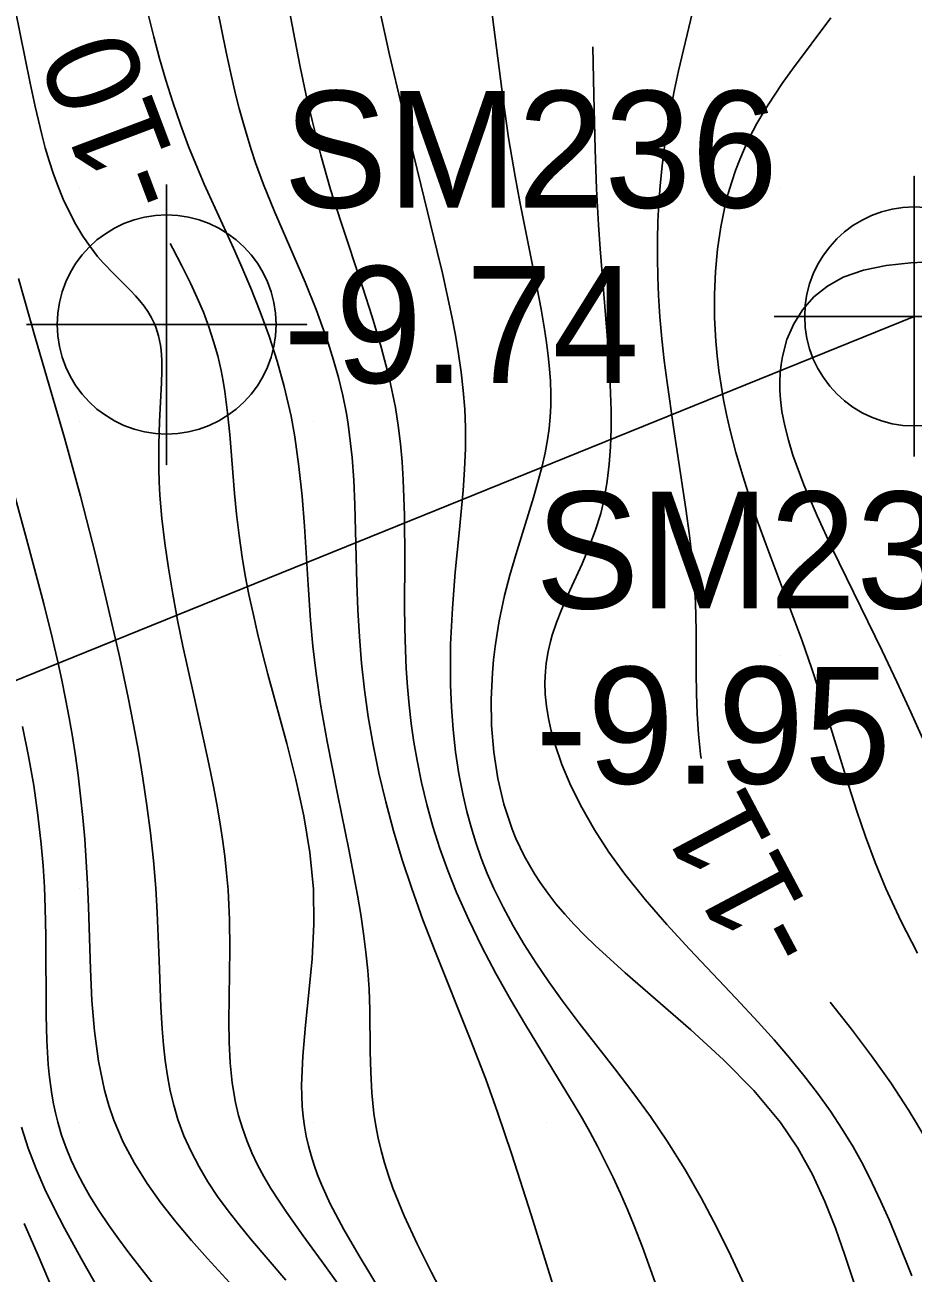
# Model space of a CAD drawing. Extents: x 2602990 to 2605851, y 618069 to 619180.
# Drawn here: x 2604128.82 to 2604147.84, y 618716.78 to 618743.49 of the extents above; entities that cross this region are included whole.
import ezdxf

# ---------------------------------------------------------------- set-up
doc = ezdxf.new("R2010")
doc.units = 0
for name, color, linetype in [('Default', 7, 'Continuous'), ('DTM Contours Major', 7, 'Continuous'), ('DTM Contours Major Text', 7, 'Continuous'), ('DTM Contours Minor', 7, 'Continuous'), ('DTM Contours Minor Text', 7, 'Continuous'), ('Exist DTM Regular Point Underwater CELL', 7, 'Continuous'), ('Exist DTM Regular Point Underwater Cogo Elevation', 7, 'Continuous'), ('Exist DTM Regular Point Underwater Cogo Number', 7, 'Continuous'), ('Exist DTM Scan Elevation Point', 7, 'Continuous'), ('Exist Structure Major Deck Tunnel Box Culvert', 7, 'Continuous'), ('Exist Structure Major Deck Tunnel Box Culvert Cogo Point CELL', 7, 'Continuous')]:
    doc.layers.add(name, color=color, linetype=linetype)

# ---------------------------------------------------------------- blocks, each defined once
blk = doc.blocks.new('POINT_DISPLAY')
at = {"layer": 'Default'}
blk.add_line((0, 0), (0, 0), dxfattribs=at)
blk = doc.blocks.new('EXIST STRUCTURE MAJOR DECK TUNNEL BOX CULVERT COGO POINT')
at = {"layer": 'Exist Structure Major Deck Tunnel Box Culvert Cogo Point CELL'}
blk.add_lwpolyline([(-0.06, 0), (0.06, 0), (0, 0), (0, 0.06), (0, -0.06)], dxfattribs=at)
blk.add_circle((0, 0), 0.04688, dxfattribs=at)

msp = doc.modelspace()

# ---------------------------------------------------------------- linework, layer by layer
at = {"layer": 'DTM Contours Major'}
msp.add_lwpolyline([(2604131.931, 618738.812), (2604131.988, 618738.707), (2604132.186, 618738.333), (2604132.37, 618737.962), (2604132.514, 618737.65), (2604132.644, 618737.338), (2604132.76, 618737.027), (2604132.863, 618736.716), (2604132.951, 618736.404), (2604133.025, 618736.09), (2604133.068, 618735.868), (2604133.105, 618735.645), (2604133.163, 618735.19), (2604133.209, 618734.722), (2604133.312, 618733.464), (2604133.355, 618733.02), (2604133.409, 618732.564), (2604133.475, 618732.095), (2604133.542, 618731.702), (2604133.62, 618731.301), (2604133.708, 618730.89), (2604133.805, 618730.469), (2604133.912, 618730.038), (2604134.027, 618729.597), (2604134.431, 618728.11), (2604134.626, 618727.34), (2604134.796, 618726.56), (2604134.926, 618725.778), (2604135, 618725), (2604135.01, 618724.243), (2604134.971, 618723.501), (2604134.905, 618722.78), (2604134.832, 618722.085), (2604134.772, 618721.422), (2604134.747, 618720.795), (2604134.75, 618720.568), (2604134.762, 618720.347), (2604134.782, 618720.13), (2604134.81, 618719.918), (2604134.847, 618719.708), (2604134.893, 618719.502), (2604134.95, 618719.293), (2604135.015, 618719.087), (2604135.089, 618718.881), (2604135.172, 618718.674), (2604135.264, 618718.467), (2604135.363, 618718.259), (2604135.651, 618717.71), (2604135.978, 618717.146), (2604136.69, 618715.978)], dxfattribs=at)
at = {"layer": 'DTM Contours Minor'}
for points in [[(2604138.778, 618744.111), (2604139.061, 618741.892), (2604139.181, 618741.071), (2604139.319, 618740.246), (2604139.42, 618739.706), (2604139.795, 618737.846), (2604139.878, 618737.405), (2604139.951, 618736.979), (2604139.994, 618736.689), (2604140.03, 618736.407), (2604140.058, 618736.131), (2604140.077, 618735.861), (2604140.086, 618735.596), (2604140.084, 618735.336), (2604140.072, 618735.092), (2604140.049, 618734.849), (2604140.016, 618734.607), (2604139.964, 618734.329), (2604139.899, 618734.046), (2604139.823, 618733.757), (2604139.711, 618733.374), (2604139.332, 618732.148), (2604139.209, 618731.716), (2604139.096, 618731.275), (2604139.035, 618731.007), (2604138.981, 618730.737), (2604138.933, 618730.463), (2604138.893, 618730.185), (2604138.859, 618729.904), (2604138.834, 618729.62), (2604138.808, 618729.06), (2604138.817, 618728.493), (2604138.864, 618727.925), (2604138.951, 618727.363), (2604139.081, 618726.811), (2604139.258, 618726.277), (2604139.338, 618726.08), (2604139.426, 618725.886), (2604139.521, 618725.695), (2604139.625, 618725.506), (2604139.737, 618725.32), (2604139.857, 618725.135), (2604140.019, 618724.908), (2604140.195, 618724.682), (2604140.385, 618724.458), (2604140.588, 618724.234), (2604140.804, 618724.01), (2604141.033, 618723.785), (2604141.675, 618723.199), (2604143.081, 618721.98), (2604143.78, 618721.342), (2604144.43, 618720.683), (2604145, 618720), (2604145.372, 618719.447), (2604145.686, 618718.883), (2604145.951, 618718.311), (2604146.179, 618717.737), (2604146.382, 618717.163), (2604146.879, 618715.666)], [(2604128.614, 618743.829), (2604128.932, 618742.242), (2604129.039, 618741.742), (2604129.183, 618741.142), (2604129.259, 618740.857), (2604129.34, 618740.582), (2604129.426, 618740.318), (2604129.518, 618740.065), (2604129.642, 618739.763), (2604129.775, 618739.48), (2604129.916, 618739.215), (2604130.064, 618738.969), (2604130.219, 618738.743), (2604130.379, 618738.536), (2604130.499, 618738.398), (2604130.739, 618738.147), (2604131.085, 618737.803), (2604131.188, 618737.693), (2604131.284, 618737.582), (2604131.374, 618737.469), (2604131.455, 618737.353), (2604131.528, 618737.232), (2604131.591, 618737.105), (2604131.626, 618737.017), (2604131.658, 618736.927), (2604131.685, 618736.833), (2604131.725, 618736.635), (2604131.738, 618736.531), (2604131.753, 618736.313), (2604131.756, 618736.08), (2604131.748, 618735.832), (2604131.703, 618735.003), (2604131.688, 618734.512), (2604131.69, 618733.986), (2604131.7, 618733.711), (2604131.715, 618733.427), (2604131.758, 618732.923), (2604131.819, 618732.399), (2604131.897, 618731.86), (2604131.988, 618731.309), (2604132.092, 618730.752), (2604132.205, 618730.192), (2604132.43, 618729.172), (2604132.656, 618728.168), (2604132.764, 618727.676), (2604132.863, 618727.191), (2604132.935, 618726.811), (2604132.999, 618726.436), (2604133.055, 618726.065), (2604133.103, 618725.699), (2604133.142, 618725.336), (2604133.172, 618724.977), (2604133.19, 618724.658), (2604133.202, 618724.34), (2604133.209, 618723.709), (2604133.192, 618722.167), (2604133.199, 618721.717), (2604133.22, 618721.276), (2604133.263, 618720.845), (2604133.332, 618720.427), (2604133.398, 618720.149), (2604133.48, 618719.877), (2604133.575, 618719.611), (2604133.685, 618719.35), (2604133.807, 618719.094), (2604133.942, 618718.841), (2604134.092, 618718.586), (2604134.253, 618718.334), (2604134.423, 618718.081), (2604134.785, 618717.572), (2604135.244, 618716.941), (2604135.516, 618716.559)], [(2604131.441, 618743.806), (2604131.581, 618743.234), (2604131.705, 618742.771), (2604131.841, 618742.304), (2604131.99, 618741.833), (2604132.152, 618741.361), (2604132.327, 618740.89), (2604132.516, 618740.421), (2604132.663, 618740.08), (2604132.972, 618739.398), (2604133.29, 618738.708), (2604133.447, 618738.357), (2604133.659, 618737.857), (2604133.861, 618737.347), (2604134.05, 618736.825), (2604134.222, 618736.294), (2604134.374, 618735.753), (2604134.521, 618735.115), (2604134.603, 618734.67), (2604134.692, 618734.039), (2604134.758, 618733.402), (2604134.808, 618732.764), (2604134.885, 618731.504), (2604134.938, 618730.75), (2604134.99, 618730.19), (2604135.058, 618729.61), (2604135.155, 618728.949), (2604135.294, 618728.156), (2604135.522, 618726.999), (2604135.757, 618725.845), (2604135.868, 618725.278), (2604135.944, 618724.862), (2604136.013, 618724.452), (2604136.073, 618724.047), (2604136.124, 618723.647), (2604136.164, 618723.25), (2604136.192, 618722.856), (2604136.208, 618722.407), (2604136.218, 618721.517), (2604136.228, 618721.074), (2604136.252, 618720.631), (2604136.298, 618720.189), (2604136.339, 618719.927), (2604136.39, 618719.664), (2604136.452, 618719.399), (2604136.525, 618719.133), (2604136.609, 618718.864), (2604136.705, 618718.592), (2604136.943, 618718.005), (2604137.222, 618717.403), (2604137.53, 618716.789), (2604138.184, 618715.532)], [(2604132.943, 618743.854), (2604133.131, 618742.906), (2604133.231, 618742.449), (2604133.335, 618742.006), (2604133.414, 618741.698), (2604133.495, 618741.397), (2604133.581, 618741.105), (2604133.67, 618740.819), (2604133.763, 618740.54), (2604133.935, 618740.071), (2604134.17, 618739.494), (2604134.821, 618737.984), (2604135.057, 618737.399), (2604135.19, 618737.045), (2604135.315, 618736.684), (2604135.432, 618736.317), (2604135.537, 618735.942), (2604135.63, 618735.56), (2604135.707, 618735.171), (2604135.745, 618734.942), (2604135.777, 618734.709), (2604135.828, 618734.234), (2604135.864, 618733.744), (2604135.888, 618733.215), (2604135.934, 618731.545), (2604135.955, 618730.97), (2604135.987, 618730.392), (2604136.032, 618729.827), (2604136.094, 618729.258), (2604136.175, 618728.683), (2604136.279, 618728.082), (2604136.405, 618727.473), (2604136.551, 618726.859), (2604136.717, 618726.242), (2604136.902, 618725.624), (2604137.105, 618725.008), (2604137.346, 618724.339), (2604137.599, 618723.679), (2604138.368, 618721.77), (2604138.693, 618720.926), (2604138.946, 618720.217), (2604139.249, 618719.316), (2604139.663, 618718.024), (2604140.355, 618715.8)], [(2604136.366, 618744.06), (2604136.633, 618742.849), (2604136.894, 618741.734), (2604137.3, 618740.076), (2604137.654, 618738.642), (2604137.764, 618738.174), (2604137.868, 618737.711), (2604137.964, 618737.252), (2604138.041, 618736.85), (2604138.108, 618736.452), (2604138.166, 618736.056), (2604138.211, 618735.662), (2604138.242, 618735.268), (2604138.259, 618734.875), (2604138.258, 618734.426), (2604138.239, 618733.976), (2604138.208, 618733.524), (2604138.121, 618732.618), (2604138.038, 618731.78), (2604137.977, 618731.009), (2604137.955, 618730.622), (2604137.94, 618730.234), (2604137.933, 618729.845), (2604137.937, 618729.366), (2604137.957, 618728.886), (2604137.993, 618728.407), (2604138.046, 618727.932), (2604138.116, 618727.461), (2604138.206, 618726.996), (2604138.285, 618726.656), (2604138.376, 618726.32), (2604138.479, 618725.988), (2604138.595, 618725.658), (2604138.723, 618725.331), (2604138.865, 618725.007), (2604139.062, 618724.605), (2604139.279, 618724.205), (2604139.515, 618723.807), (2604139.77, 618723.409), (2604140.042, 618723.01), (2604140.33, 618722.611), (2604140.693, 618722.128), (2604141.456, 618721.145), (2604141.839, 618720.642), (2604142.216, 618720.128), (2604142.578, 618719.601), (2604142.955, 618719.001), (2604143.307, 618718.388), (2604143.635, 618717.769), (2604143.939, 618717.148), (2604144.222, 618716.532)], [(2604134.489, 618743.786), (2604134.601, 618743.185), (2604134.718, 618742.592), (2604134.841, 618742.011), (2604134.971, 618741.443), (2604135.16, 618740.7), (2604135.369, 618739.969), (2604135.586, 618739.281), (2604136.052, 618737.881), (2604136.26, 618737.238), (2604136.453, 618736.591), (2604136.621, 618735.945), (2604136.756, 618735.303), (2604136.818, 618734.913), (2604136.865, 618734.525), (2604136.9, 618734.139), (2604136.925, 618733.755), (2604136.94, 618733.372), (2604136.949, 618732.989), (2604136.955, 618732.027), (2604136.954, 618731.065), (2604136.959, 618730.585), (2604136.972, 618730.106), (2604136.99, 618729.713), (2604137.017, 618729.321), (2604137.052, 618728.928), (2604137.097, 618728.535), (2604137.153, 618728.141), (2604137.221, 618727.746), (2604137.316, 618727.277), (2604137.43, 618726.807), (2604137.561, 618726.335), (2604137.711, 618725.863), (2604137.879, 618725.392), (2604138.066, 618724.921), (2604138.326, 618724.338), (2604138.609, 618723.759), (2604138.91, 618723.19), (2604139.224, 618722.631), (2604139.543, 618722.087), (2604140.23, 618720.961), (2604140.583, 618720.378), (2604140.753, 618720.089), (2604140.917, 618719.8), (2604141.092, 618719.476), (2604141.259, 618719.15), (2604141.42, 618718.819), (2604141.575, 618718.482), (2604141.724, 618718.14), (2604141.869, 618717.79), (2604142.048, 618717.329), (2604142.222, 618716.856), (2604142.391, 618716.373)], [(2604143.112, 618743.733), (2604142.817, 618742.507), (2604142.731, 618742.107), (2604142.652, 618741.703), (2604142.582, 618741.296), (2604142.521, 618740.884), (2604142.469, 618740.47), (2604142.427, 618740.051), (2604142.399, 618739.667), (2604142.379, 618739.28), (2604142.368, 618738.89), (2604142.366, 618738.497), (2604142.374, 618738.1), (2604142.391, 618737.698), (2604142.422, 618737.238), (2604142.464, 618736.774), (2604142.515, 618736.305), (2604142.575, 618735.833), (2604142.711, 618734.881), (2604142.979, 618733.132), (2604143.057, 618732.559), (2604143.12, 618731.997), (2604143.164, 618731.448), (2604143.18, 618731.135), (2604143.194, 618730.522), (2604143.199, 618729.625), (2604143.206, 618729.183), (2604143.221, 618728.744), (2604143.248, 618728.309), (2604143.291, 618727.879), (2604143.303, 618727.792)], [(2604146.084, 618743.637), (2604145.261, 618742.543), (2604145.056, 618742.256), (2604144.859, 618741.967), (2604144.673, 618741.675), (2604144.499, 618741.379), (2604144.34, 618741.078), (2604144.231, 618740.846), (2604144.131, 618740.611), (2604144.04, 618740.372), (2604143.958, 618740.129), (2604143.885, 618739.881), (2604143.82, 618739.628), (2604143.724, 618739.167), (2604143.654, 618738.693), (2604143.609, 618738.208), (2604143.588, 618737.717), (2604143.591, 618737.221), (2604143.618, 618736.724), (2604143.646, 618736.409), (2604143.684, 618736.093), (2604143.731, 618735.779), (2604143.786, 618735.465), (2604143.849, 618735.151), (2604143.921, 618734.837), (2604144.05, 618734.336), (2604144.195, 618733.836), (2604144.353, 618733.34), (2604144.52, 618732.848), (2604144.694, 618732.363), (2604145.464, 618730.307), (2604145.675, 618729.708), (2604145.962, 618728.835), (2604146.465, 618727.198), (2604146.636, 618726.663), (2604146.822, 618726.118), (2604147.028, 618725.566), (2604147.258, 618725.009), (2604147.58, 618724.316), (2604147.937, 618723.624)], [(2604140.983, 618743.021), (2604141.009, 618741.988), (2604141.035, 618740.82), (2604141.063, 618739.983), (2604141.103, 618739.212), (2604141.138, 618738.697), (2604141.282, 618736.936), (2604141.325, 618736.357), (2604141.358, 618735.79), (2604141.375, 618735.239), (2604141.375, 618734.843), (2604141.362, 618734.458), (2604141.336, 618734.085), (2604141.293, 618733.723), (2604141.232, 618733.373), (2604141.153, 618733.034), (2604141.037, 618732.662), (2604140.902, 618732.303), (2604140.754, 618731.956), (2604140.451, 618731.292), (2604140.311, 618730.971), (2604140.205, 618730.7), (2604140.114, 618730.43), (2604140.076, 618730.294), (2604140.025, 618730.076), (2604139.984, 618729.828), (2604139.968, 618729.659), (2604139.958, 618729.417), (2604139.966, 618729.167), (2604139.99, 618728.911), (2604140.032, 618728.648), (2604140.091, 618728.378), (2604140.168, 618728.1), (2604140.321, 618727.659), (2604140.515, 618727.203), (2604140.748, 618726.737), (2604141.02, 618726.264), (2604141.327, 618725.788), (2604141.67, 618725.313), (2604142.103, 618724.772), (2604142.569, 618724.237), (2604143.056, 618723.707), (2604144.046, 618722.663), (2604144.525, 618722.148), (2604144.868, 618721.766), (2604145.194, 618721.386), (2604145.505, 618721.006), (2604145.797, 618720.625), (2604146.072, 618720.242), (2604146.326, 618719.857), (2604146.557, 618719.475), (2604146.77, 618719.09), (2604146.968, 618718.702), (2604147.154, 618718.311), (2604147.329, 618717.917), (2604147.496, 618717.52), (2604147.818, 618716.716)], [(2604148.368, 618727.512), (2604147.793, 618728.78), (2604147.491, 618729.433), (2604147.178, 618730.093), (2604146.109, 618732.281), (2604145.785, 618732.979), (2604145.501, 618733.648), (2604145.27, 618734.28), (2604145.172, 618734.599), (2604145.094, 618734.906), (2604145.035, 618735.214), (2604145.003, 618735.472), (2604144.99, 618735.665), (2604144.987, 618735.854), (2604144.995, 618736.038), (2604145.014, 618736.218), (2604145.043, 618736.393), (2604145.14, 618736.753), (2604145.286, 618737.089), (2604145.479, 618737.395), (2604145.72, 618737.668), (2604146.009, 618737.9), (2604146.345, 618738.087), (2604146.78, 618738.24), (2604147.266, 618738.339), (2604147.792, 618738.398), (2604148.349, 618738.426)], [(2604128.687, 618738.065), (2604129.052, 618736.777), (2604129.668, 618734.654), (2604130.01, 618733.405), (2604130.332, 618732.155), (2604130.565, 618731.197), (2604130.852, 618729.943), (2604131.033, 618729.093), (2604131.148, 618728.511), (2604131.252, 618727.946), (2604131.349, 618727.37), (2604131.436, 618726.786), (2604131.513, 618726.197), (2604131.577, 618725.606), (2604131.626, 618725.016), (2604131.657, 618724.493), (2604131.697, 618723.466), (2604131.733, 618722.477), (2604131.762, 618722.003), (2604131.79, 618721.658), (2604131.828, 618721.323), (2604131.875, 618720.996), (2604131.935, 618720.678), (2604132.009, 618720.367), (2604132.099, 618720.065), (2604132.228, 618719.716), (2604132.38, 618719.378), (2604132.552, 618719.049), (2604132.743, 618718.729), (2604132.95, 618718.417), (2604133.172, 618718.112), (2604133.409, 618717.808), (2604133.655, 618717.509), (2604134.413, 618716.627)], [(2604128.536, 618733.664), (2604128.86, 618732.491), (2604129.226, 618731.102), (2604129.412, 618730.352), (2604129.527, 618729.859), (2604129.614, 618729.462), (2604129.695, 618729.063), (2604129.771, 618728.662), (2604129.841, 618728.258), (2604129.904, 618727.849), (2604129.962, 618727.434), (2604130.016, 618726.985), (2604130.063, 618726.527), (2604130.104, 618726.062), (2604130.138, 618725.588), (2604130.165, 618725.107), (2604130.186, 618724.617), (2604130.227, 618723.281), (2604130.258, 618722.612), (2604130.311, 618721.952), (2604130.396, 618721.309), (2604130.524, 618720.691), (2604130.617, 618720.364), (2604130.728, 618720.046), (2604130.93, 618719.577), (2604131.168, 618719.128), (2604131.438, 618718.695), (2604131.735, 618718.277), (2604132.053, 618717.872), (2604132.388, 618717.476), (2604132.736, 618717.088), (2604133.443, 618716.317)], [(2604128.771, 618728.474), (2604128.9, 618727.841), (2604129.011, 618727.209), (2604129.103, 618726.579), (2604129.174, 618725.955), (2604129.214, 618725.495), (2604129.242, 618725.038), (2604129.26, 618724.584), (2604129.271, 618723.997), (2604129.277, 618722.292), (2604129.291, 618721.755), (2604129.322, 618721.241), (2604129.343, 618721.024), (2604129.368, 618720.812), (2604129.399, 618720.605), (2604129.435, 618720.402), (2604129.478, 618720.203), (2604129.526, 618720.007), (2604129.609, 618719.73), (2604129.704, 618719.459), (2604129.813, 618719.194), (2604129.935, 618718.933), (2604130.068, 618718.677), (2604130.213, 618718.423), (2604130.405, 618718.116), (2604130.61, 618717.811), (2604130.826, 618717.509), (2604131.051, 618717.21), (2604132.189, 618715.75)], [(2604146.07, 618722.573), (2604146.522, 618721.997), (2604146.953, 618721.426), (2604147.366, 618720.846), (2604147.75, 618720.259), (2604147.918, 618719.982), (2604148.077, 618719.704), (2604148.229, 618719.424), (2604148.373, 618719.142), (2604148.511, 618718.858), (2604148.644, 618718.571), (2604148.873, 618718.041), (2604149.528, 618716.413)], [(2604128.749, 618719.897), (2604128.894, 618719.448), (2604129.063, 618719.007), (2604129.251, 618718.574), (2604129.455, 618718.151), (2604129.669, 618717.739), (2604130.027, 618717.09), (2604130.569, 618716.132)], [(2604128.809, 618717.841), (2604129.086, 618717.203), (2604129.348, 618716.582)]]:
    msp.add_lwpolyline(points, dxfattribs=at)
at = {"layer": 'Exist DTM Regular Point Underwater CELL'}
msp.add_lwpolyline([(2604131.857, 618740.077), (2604131.857, 618734.077), (2604131.857, 618737.077), (2604134.857, 618737.077), (2604128.857, 618737.077)], dxfattribs=at)
msp.add_circle((2604131.857, 618737.077), 2.344, dxfattribs=at)
at = {"layer": 'Exist Structure Major Deck Tunnel Box Culvert'}
msp.add_line((2604113.784, 618723.45), (2604147.866, 618737.251), dxfattribs=at)
msp.add_line((2604113.784, 618723.45), (2604147.866, 618737.251), dxfattribs=at)

# ---------------------------------------------------------------- block references
at = {"layer": 'Exist DTM Scan Elevation Point', "xscale": 1.3123333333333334, "yscale": 1.3123333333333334}
for p in [(2604130, 618740), (2604135, 618740), (2604140, 618740), (2604145, 618740), (2604130, 618735), (2604135, 618735), (2604140, 618735), (2604145, 618735), (2604130, 618730), (2604135, 618730), (2604140, 618730), (2604145, 618730), (2604130, 618725), (2604135, 618725), (2604140, 618725), (2604145, 618725), (2604130, 618720), (2604135, 618720), (2604140, 618720), (2604145, 618720)]:
    msp.add_blockref('POINT_DISPLAY', p, dxfattribs=at)
at = {"layer": 'Exist Structure Major Deck Tunnel Box Culvert Cogo Point CELL', "xscale": 50, "yscale": 50}
msp.add_blockref('EXIST STRUCTURE MAJOR DECK TUNNEL BOX CULVERT COGO POINT', (2604147.866, 618737.251), dxfattribs=at)

# ---------------------------------------------------------------- texts
at = {"layer": 'DTM Contours Major Text'}
msp.add_text('-10', height=2, rotation=110.696, dxfattribs=at).set_placement((2604132.332, 618739.891))
at = {"layer": 'DTM Contours Minor Text'}
msp.add_text('-11', height=2, rotation=117.9307, dxfattribs=at).set_placement((2604146.001, 618723.878))
at = {"layer": 'Exist DTM Regular Point Underwater Cogo Elevation'}
for s, p in [('-9.74', (2604134.357, 618735.827)), ('-9.95', (2604139.752, 618727.25))]:
    msp.add_text(s, height=2.5, dxfattribs=at).set_placement(p)
at = {"layer": 'Exist DTM Regular Point Underwater Cogo Number'}
for s, p in [('SM236', (2604134.357, 618739.577)), ('SM237', (2604139.752, 618731))]:
    msp.add_text(s, height=2.5, dxfattribs=at).set_placement(p)

doc.saveas('drawing.dxf')
